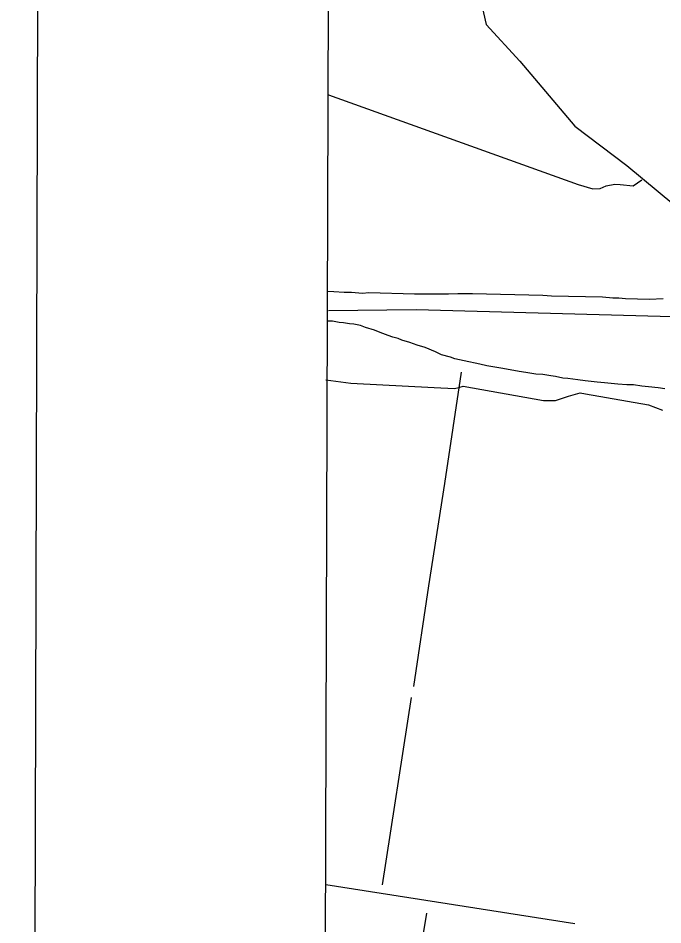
# Model space of a CAD drawing. Extents: x 3161514 to 3199414, y 831166 to 856601.
# Drawn here: x 3164849 to 3166730, y 850162 to 852805 of the extents above; entities that cross this region are included whole.
import ezdxf

# ---------------------------------------------------------------- set-up
doc = ezdxf.new("R2010")
doc.units = 0
for name, color, linetype in [('V-ANNO-SYMB', 7, 'Continuous'), ('V-GRID-FRAM', 7, 'Continuous'), ('V-SITE-VEGE', 7, 'Continuous'), ('V-TOPO-SHOR', 7, 'Continuous')]:
    doc.layers.add(name, color=color, linetype=linetype)

msp = doc.modelspace()

# ---------------------------------------------------------------- linework, layer by layer
at = {"layer": 'V-ANNO-SYMB'}
msp.add_lwpolyline([(3164849.4, 832468.6), (3197932.5, 832377.2), (3197995.8, 855293.6), (3164912.7, 855385), (3164849.4, 832468.6)], dxfattribs=at)
at = {"layer": 'V-GRID-FRAM'}
msp.add_lwpolyline([(3165761, 854820), (3197144.3, 854733.3), (3197102, 836546.1), (3165702.9, 836632.9), (3165761, 854820)], dxfattribs=at)
at = {"layer": 'V-SITE-VEGE'}
for p, q in [((3165751.8, 851922.2), (3165752.1, 852008.8)), ((3165752.1, 852008.8), (3165770.5, 852008.3)), ((3165770.5, 852008.3), (3165799.8, 852006.7)), ((3165799.8, 852006.7), (3165821.3, 852006.1)), ((3165821.3, 852006.1), (3165853.4, 852003.4)), ((3165853.4, 852003.4), (3165872, 852004.9)), ((3165872, 852004.9), (3166004.9, 852001.7)), ((3166004.9, 852001.7), (3166037.1, 852001.9)), ((3166037.1, 852001.9), (3166057.6, 852001.4)), ((3166057.6, 852001.4), (3166087, 852001.7)), ((3166087, 852001.7), (3166104.5, 852001.3)), ((3166104.5, 852001.3), (3166131.9, 852002.6)), ((3166131.9, 852002.6), (3166150.5, 852002.1)), ((3166150.5, 852002.1), (3166174.9, 852002.5)), ((3166174.9, 852002.5), (3166380, 851997.6)), ((3166380, 851997.6), (3166404.4, 851996)), ((3166404.4, 851996), (3166553.8, 851992.4)), ((3166553.8, 851992.4), (3166584.1, 851989.7)), ((3166584.1, 851989.7), (3166601.6, 851989.3)), ((3166601.6, 851989.3), (3166620.2, 851987.9)), ((3166620.2, 851987.9), (3166690.5, 851986.2)), ((3166690.5, 851986.2), (3166730.6, 851988.2)), ((3165759.6, 851921.6), (3165751.8, 851922.2)), ((3165766.4, 851921.5), (3165759.6, 851921.6)), ((3165785.9, 851918.1), (3165766.4, 851921.5)), ((3165798.6, 851916.8), (3165785.9, 851918.1)), ((3165816.1, 851914.4), (3165798.6, 851916.8)), ((3165828.8, 851913.1), (3165816.1, 851914.4)), ((3165848.2, 851908.8), (3165828.8, 851913.1)), ((3165862.8, 851903.5), (3165848.2, 851908.8)), ((3165888.9, 851895.1), (3165862.8, 851903.5)), ((3165905.4, 851888.8), (3165888.9, 851895.1)), ((3165928.7, 851880.4), (3165905.4, 851888.8)), ((3165942.2, 851875.2), (3165928.7, 851880.4)), ((3165957.7, 851870.9), (3165942.2, 851875.2)), ((3165968.4, 851866.8), (3165957.7, 851870.9)), ((3165991.7, 851859.4), (3165968.4, 851866.8)), ((3166013, 851852), (3165991.7, 851859.4)), ((3166036.3, 851844.6), (3166013, 851852)), ((3166066.3, 851832.2), (3166036.3, 851844.6)), ((3166083.6, 851823.9), (3166066.3, 851832.2)), ((3166109.9, 851816.5), (3166083.6, 851823.9)), ((3166123.4, 851812.2), (3166109.9, 851816.5)), ((3166149.7, 851805.7), (3166123.4, 851812.2)), ((3166195.4, 851796.8), (3166149.7, 851805.7)), ((3166216.7, 851791.4), (3166195.4, 851796.8)), ((3166245.9, 851786.8), (3166216.7, 851791.4)), ((3166262.5, 851783.5), (3166245.9, 851786.8)), ((3166310.2, 851775.5), (3166262.5, 851783.5)), ((3166329.6, 851772.1), (3166310.2, 851775.5)), ((3166358.8, 851767.5), (3166329.6, 851772.1)), ((3166379.3, 851766), (3166358.8, 851767.5)), ((3166402.7, 851762.5), (3166379.3, 851766)), ((3166416.3, 851760.2), (3166402.7, 851762.5)), ((3166437.7, 851755.8), (3166416.3, 851760.2)), ((3166452.3, 851754.5), (3166437.7, 851755.8)), ((3166481.6, 851750.8), (3166452.3, 851754.5)), ((3166503, 851747.4), (3166481.6, 851750.8)), ((3166538.1, 851743.6), (3166503, 851747.4)), ((3166559.5, 851742.1), (3166538.1, 851743.6)), ((3166588.8, 851739.4), (3166559.5, 851742.1)), ((3166598.5, 851738.2), (3166588.8, 851739.4)), ((3166624.9, 851736.6), (3166598.5, 851738.2)), ((3166644.4, 851736.2), (3166624.9, 851736.6)), ((3166668.8, 851732.6), (3166644.4, 851736.2)), ((3166688.2, 851730.2), (3166668.8, 851732.6)), ((3166715.5, 851727.6), (3166688.2, 851730.2)), ((3166735, 851724.2), (3166715.5, 851727.6))]:
    msp.add_line(p, q, dxfattribs=at)
at = {"layer": 'V-TOPO-SHOR'}
for p, q in [((3165996.1, 850824.9), (3165910.8, 850278.6)), ((3166473, 850164.9), (3165746.6, 850278.6))]:
    msp.add_line(p, q, dxfattribs=at)
for points in [[(3166198.9, 852854.6), (3166214.1, 852786.2), (3166312.9, 852679.7), (3166472.6, 852489.7), (3166624.6, 852375.6), (3166807.1, 852223.6), (3166845.1, 852185.6), (3167012.4, 852132.3), (3167392.5, 852010.7), (3167453.3, 851987.9), (3167506.5, 851927.1), (3168168, 851113.6), (3168206, 851030), (3168206, 850946.3), (3168190.8, 850779.1), (3168168, 850566.2), (3168358, 850353.4), (3168426.4, 850018.8)], [(3165754.5, 852581.9), (3166482.4, 852319.8), (3166525.1, 852307.1), (3166547.2, 852308.7), (3166564.5, 852316.6), (3166589.8, 852321.3), (3166605.6, 852319.8), (3166643.5, 852316.6), (3166668.7, 852334)], [(3167504, 851913.6), (3166010.3, 851954.6), (3165754.5, 851951.5)], [(3166141.4, 851773.4), (3166092.4, 851448.2), (3166046.6, 851150.1), (3166002.4, 850856.5)], [(3165746.6, 851750.9), (3165819.3, 851741.5), (3166062.4, 851728.8), (3166122.4, 851725.7), (3166135.1, 851728.8), (3166147.7, 851732), (3166381.4, 851690.9), (3166416.1, 851690.9), (3166454, 851703.6), (3166488.7, 851713), (3166504.5, 851709.9), (3166687.7, 851678.3), (3166728.7, 851662.5)], [(3166040.3, 850196.4), (3165945.6, 849621.7), (3165888.7, 849274.3), (3165860.3, 849065.9)]]:
    msp.add_lwpolyline(points, dxfattribs=at)

doc.saveas('drawing.dxf')
